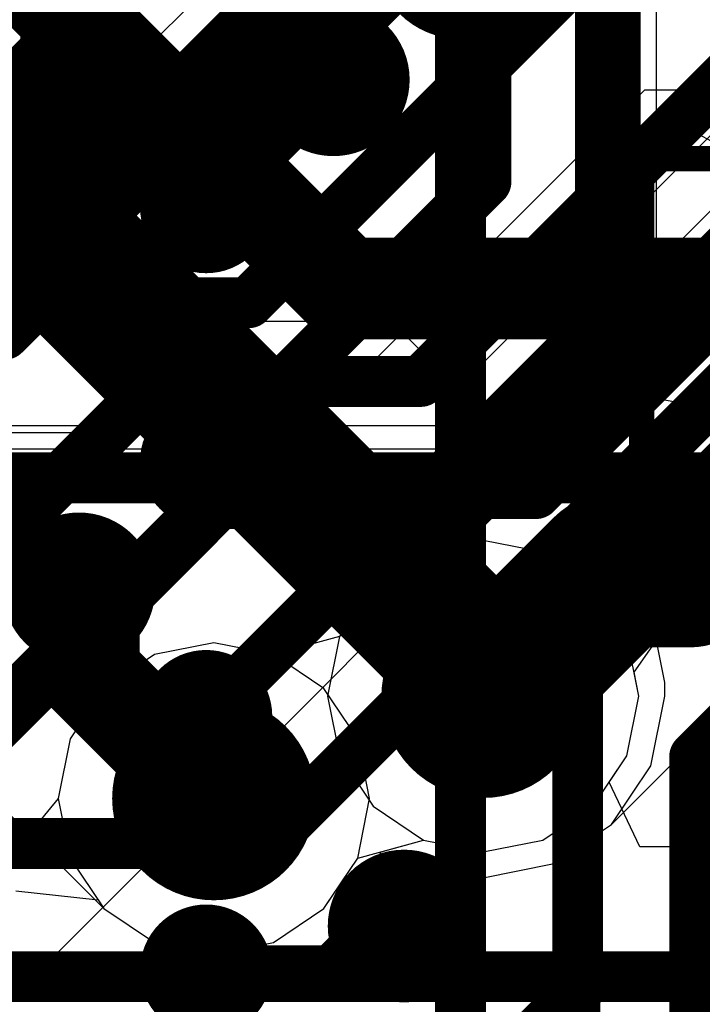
# Model space of a CAD drawing. Header units: millimetres. Extents: x -2 to 68, y -2 to 27.4.
# Tile 477 of 594: x 54.6 to 56, y 5.7 to 7.6. Entities that reach past the tile are written whole.
import ezdxf

# ---------------------------------------------------------------- set-up
doc = ezdxf.new("R2010")
doc.units = ezdxf.units.MM
for name, color, linetype in [('BottomLayer', 5, 'Continuous'), ('BottomOverlay', 54, 'Continuous'), ('BottomPaste', 16, 'Continuous'), ('BottomSolder', 6, 'Continuous'), ('DrillGuide', 244, 'Continuous'), ('Mechanical10', 56, 'Continuous'), ('Mechanical13', 56, 'Continuous'), ('Mechanical15', 56, 'Continuous'), ('Mechanical6', 56, 'Continuous'), ('MidLayer1', 16, 'Continuous'), ('MidLayer2', 76, 'Continuous'), ('MidLayer3', 90, 'Continuous'), ('MidLayer4', 156, 'Continuous'), ('MidLayer5', 130, 'Continuous'), ('MidLayer6', 216, 'Continuous'), ('MidLayer7', 6, 'Continuous'), ('MidLayer8', 54, 'Continuous'), ('MultiLayer', 9, 'Continuous'), ('TopLayer', 1, 'Continuous'), ('TopPaste', 8, 'Continuous'), ('TopSolder', 216, 'Continuous'), ('ViaHoleLayer', 16, 'Continuous')]:
    doc.layers.add(name, color=color, linetype=linetype)

# ---------------------------------------------------------------- blocks, each defined once
blk = doc.blocks.new('CAP_0402_41')
at = {"layer": 'Mechanical13', "const_width": 0.11999976}
for points in [[(-0.5299989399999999, 0.27999944), (-0.5299989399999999, -0.27999944)], [(0.5299989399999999, 0.27999944), (-0.5299989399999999, 0.27999944)], [(0.5299989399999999, 0.27999944), (0.5299989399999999, -0.27999944)], [(0.5299989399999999, -0.27999944), (-0.5299989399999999, -0.27999944)]]:
    blk.add_lwpolyline(points, dxfattribs=at)
at = {"layer": 'Mechanical13', "const_width": 0.05999988}
for points in [[(-0.55999888, 0.27999944, 1), (-0.499999, 0.27999944, 1)], [(-0.55999888, 0.27999944, 1), (-0.499999, 0.27999944, 1)], [(0.499999, 0.27999944, 1), (0.55999888, 0.27999944, 1)], [(0.499999, 0.27999944, 1), (0.55999888, 0.27999944, 1)], [(-0.55999888, -0.27999944, 1), (-0.499999, -0.27999944, 1)], [(-0.55999888, -0.27999944, 1), (-0.499999, -0.27999944, 1)], [(0.499999, -0.27999944, 1), (0.55999888, -0.27999944, 1)], [(0.499999, -0.27999944, 1), (0.55999888, -0.27999944, 1)]]:
    blk.add_lwpolyline(points, format="xyb", close=True, dxfattribs=at)
at = {"layer": 'Mechanical15', "const_width": 0.0499999}
for points in [[(-0.90000074, 0.43999912), (-0.90000074, -0.43999912)], [(0.90000074, 0.43999912), (-0.90000074, 0.43999912)], [(0.90000074, 0.43999912), (0.90000074, -0.43999912)], [(0, 0.21999956), (0, -0.21999956)], [(0.21999956, 0), (-0.21999702, 0)], [(0.90000074, -0.43999912), (-0.90000074, -0.43999912)]]:
    blk.add_lwpolyline(points, dxfattribs=at)
at = {"layer": 'Mechanical15'}
for points, const_width in [([(-0.9125000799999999, 0.43999912, 1), (-0.8875014, 0.43999912, 1)], 0.02499868), ([(-0.9125000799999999, 0.43999912, 1), (-0.8875014, 0.43999912, 1)], 0.02499868), ([(0.8875014, 0.43999912, 1), (0.9125000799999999, 0.43999912, 1)], 0.02499868), ([(0.8875014, 0.43999912, 1), (0.9125000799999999, 0.43999912, 1)], 0.02499868), ([(-0.01249934, 0.21999956, 1), (0.01249934, 0.21999956, 1)], 0.02499868), ([(0.16500094, 0, 1), (-0.16500094, 0, 1)], 0.0499999), ([(-0.23249636, 0, 1), (-0.20749768, 0, 1)], 0.02499868), ([(-0.17750028, 0, 1), (-0.1525016, 0, 1)], 0.02499868), ([(0.1525016, 0, 1), (0.17750028, 0, 1)], 0.02499868), ([(0.20750022, 0, 1), (0.2324989, 0, 1)], 0.02499868), ([(-0.01249934, -0.21999956, 1), (0.01249934, -0.21999956, 1)], 0.02499868), ([(-0.9125000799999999, -0.43999912, 1), (-0.8875014, -0.43999912, 1)], 0.02499868), ([(-0.9125000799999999, -0.43999912, 1), (-0.8875014, -0.43999912, 1)], 0.02499868), ([(0.8875014, -0.43999912, 1), (0.9125000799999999, -0.43999912, 1)], 0.02499868), ([(0.8875014, -0.43999912, 1), (0.9125000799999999, -0.43999912, 1)], 0.02499868)]:
    blk.add_lwpolyline(points, format="xyb", close=True, dxfattribs=dict(at, const_width=const_width))
at = {"layer": 'TopLayer', "const_width": 0.1507998}
for points in [[(-0.6745985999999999, 0.13919962, 1), (-0.5237988, 0.13919962, 1)], [(-0.346202, 0.13919962, 1), (-0.1954022, 0.13919962, 1)], [(0.1954022, 0.13919962, 1), (0.346202, 0.13919962, 1)], [(0.5237988, 0.13919962, 1), (0.6745985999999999, 0.13919962, 1)], [(-0.6745985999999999, -0.13919962, 1), (-0.5237988, -0.13919962, 1)], [(-0.346202, -0.13919962, 1), (-0.1954022, -0.13919962, 1)], [(0.1954022, -0.13919962, 1), (0.346202, -0.13919962, 1)], [(0.5237988, -0.13919962, 1), (0.6745985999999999, -0.13919962, 1)]]:
    blk.add_lwpolyline(points, format="xyb", close=True, dxfattribs=at)
at = {"layer": 'TopLayer'}
for points in [[(-0.2708021, 0.28999942), (-0.5991987, 0.28999942), (-0.2708021, -0.28999942), (-0.5991987, -0.28999942)], [(0.2708021, -0.28999942), (0.5991987, -0.28999942), (0.2708021, 0.28999942), (0.5991987, 0.28999942)], [(-0.1200023, 0.13919962), (-0.7499985, 0.13919962), (-0.1200023, -0.13919962), (-0.7499985, -0.13919962)], [(0.1200023, -0.13919962), (0.7499985, -0.13919962), (0.1200023, 0.13919962), (0.7499985, 0.13919962)]]:
    blk.add_solid(points, dxfattribs=at)
at = {"layer": 'TopPaste', "const_width": 0.1507998}
for points in [[(-0.6745985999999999, 0.13919962, 1), (-0.5237988, 0.13919962, 1)], [(-0.346202, 0.13919962, 1), (-0.1954022, 0.13919962, 1)], [(0.1954022, 0.13919962, 1), (0.346202, 0.13919962, 1)], [(0.5237988, 0.13919962, 1), (0.6745985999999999, 0.13919962, 1)], [(-0.6745985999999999, -0.13919962, 1), (-0.5237988, -0.13919962, 1)], [(-0.346202, -0.13919962, 1), (-0.1954022, -0.13919962, 1)], [(0.1954022, -0.13919962, 1), (0.346202, -0.13919962, 1)], [(0.5237988, -0.13919962, 1), (0.6745985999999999, -0.13919962, 1)]]:
    blk.add_lwpolyline(points, format="xyb", close=True, dxfattribs=at)
at = {"layer": 'TopPaste'}
for points in [[(-0.2708021, 0.28999942), (-0.5991987, 0.28999942), (-0.2708021, -0.28999942), (-0.5991987, -0.28999942)], [(0.2708021, -0.28999942), (0.5991987, -0.28999942), (0.2708021, 0.28999942), (0.5991987, 0.28999942)], [(-0.1200023, 0.13919962), (-0.7499985, 0.13919962), (-0.1200023, -0.13919962), (-0.7499985, -0.13919962)], [(0.1200023, -0.13919962), (0.7499985, -0.13919962), (0.1200023, 0.13919962), (0.7499985, 0.13919962)]]:
    blk.add_solid(points, dxfattribs=at)
at = {"layer": 'TopSolder', "const_width": 0.1507998}
for points in [[(-0.6745985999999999, 0.13919962, 1), (-0.5237988, 0.13919962, 1)], [(-0.346202, 0.13919962, 1), (-0.1954022, 0.13919962, 1)], [(0.1954022, 0.13919962, 1), (0.346202, 0.13919962, 1)], [(0.5237988, 0.13919962, 1), (0.6745985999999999, 0.13919962, 1)], [(-0.6745985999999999, -0.13919962, 1), (-0.5237988, -0.13919962, 1)], [(-0.346202, -0.13919962, 1), (-0.1954022, -0.13919962, 1)], [(0.1954022, -0.13919962, 1), (0.346202, -0.13919962, 1)], [(0.5237988, -0.13919962, 1), (0.6745985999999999, -0.13919962, 1)]]:
    blk.add_lwpolyline(points, format="xyb", close=True, dxfattribs=at)
at = {"layer": 'TopSolder'}
for points in [[(-0.2708021, 0.28999942), (-0.5991987, 0.28999942), (-0.2708021, -0.28999942), (-0.5991987, -0.28999942)], [(0.2708021, -0.28999942), (0.5991987, -0.28999942), (0.2708021, 0.28999942), (0.5991987, 0.28999942)], [(-0.1200023, 0.13919962), (-0.7499985, 0.13919962), (-0.1200023, -0.13919962), (-0.7499985, -0.13919962)], [(0.1200023, -0.13919962), (0.7499985, -0.13919962), (0.1200023, 0.13919962), (0.7499985, 0.13919962)]]:
    blk.add_solid(points, dxfattribs=at)
blk = doc.blocks.new('BGA169C50P13X13_700X700X60_B_102')
at = {"layer": 'BottomLayer', "const_width": 0.0999998}
for points in [[(-3.04999898, -1.49999954, 1), (-2.94999918, -1.49999954, 1)], [(-3.04999898, -1.99999854, 1), (-2.94999918, -1.99999854, 1)], [(-3.04999898, -2.50000008, 1), (-2.94999918, -2.50000008, 1)], [(-3.04999898, -2.99999908, 1), (-2.94999918, -2.99999908, 1)]]:
    blk.add_lwpolyline(points, format="xyb", close=True, dxfattribs=at)
at = {"layer": 'BottomOverlay', "const_width": 0.1999996}
blk.add_lwpolyline([(-3.43000076, -3.50000062, 1), (-3.57000048, -3.50000062, 1)], format="xyb", close=True, dxfattribs=at)
at = {"layer": 'BottomPaste', "const_width": 0.0999998}
for points in [[(-3.04999898, -1.49999954, 1), (-2.94999918, -1.49999954, 1)], [(-3.04999898, -1.99999854, 1), (-2.94999918, -1.99999854, 1)], [(-3.04999898, -2.50000008, 1), (-2.94999918, -2.50000008, 1)], [(-3.04999898, -2.99999908, 1), (-2.94999918, -2.99999908, 1)]]:
    blk.add_lwpolyline(points, format="xyb", close=True, dxfattribs=at)
at = {"layer": 'BottomSolder', "const_width": 0.12999974}
for points in [[(-3.06499768, -1.49999954, 1), (-2.93500048, -1.49999954, 1)], [(-3.06499768, -1.99999854, 1), (-2.93500048, -1.99999854, 1)], [(-3.06499768, -2.50000008, 1), (-2.93500048, -2.50000008, 1)], [(-3.06499768, -2.99999908, 1), (-2.93500048, -2.99999908, 1)]]:
    blk.add_lwpolyline(points, format="xyb", close=True, dxfattribs=at)
at = {"layer": 'Mechanical10', "const_width": 0.0999998}
blk.add_lwpolyline([(-3.49999808, 3.50000062), (-3.49999808, -3.49999808)], dxfattribs=at)
at = {"layer": 'Mechanical6', "const_width": 0.0499999}
blk.add_lwpolyline([(-3.75000012, 3.75000012), (-3.75000012, -3.75000012)], dxfattribs=at)

msp = doc.modelspace()

# ---------------------------------------------------------------- linework, layer by layer
at = {"layer": 'BottomLayer'}
for points, const_width in [([(54.74998447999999, 7.430008), (54.74998447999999, 8.97999982)], 0.1999996), ([(55.81897395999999, 7.028964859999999), (55.81897395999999, 8.474989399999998)], 0.0999998), ([(55.56499681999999, 7.27498672), (55.56499681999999, 7.64899664)], 0.0999998), ([(55.01499792, 7.224986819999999), (55.26499742, 7.47498632)], 0.0999998), ([(54.74998447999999, 7.343551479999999), (54.74998447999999, 7.430008)], 0.0999998), ([(54.74998447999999, 7.343551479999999), (54.76499842, 7.328537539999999)], 0.0999998), ([(54.76499842, 7.121436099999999), (54.76499842, 7.328537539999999)], 0.0999998), ([(55.01499792, 6.724987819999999), (55.56499681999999, 7.27498672)], 0.0999998), ([(54.61854964, 6.97498732), (54.76499842, 7.121436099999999)], 0.0999998), ([(55.01499792, 6.224988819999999), (55.81897395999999, 7.028964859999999)], 0.0999998), ([(54.57358402, 6.97498732), (54.61854964, 6.97498732)], 0.0999998), ([(55.13377594, 5.97498932), (56.13603708, 6.97725046)], 0.0999998), ([(55.745126, 6.28894094), (56.33603667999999, 6.879851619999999)], 0.0999998), ([(54.51500399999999, 6.72499036), (54.76500349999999, 6.47499086)], 0.0999998), ([(55.97500108, 6.144935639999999), (56.55279519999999, 6.722729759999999)], 0.0999998), ([(55.745126, 5.684004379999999), (55.745126, 6.28894094)], 0.0999998), ([(55.97500108, 5.3520467), (55.97500108, 6.144935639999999)], 0.0999998), ([(53.91145174, 5.97498932), (55.13377594, 5.97498932)], 0.0999998), ([(55.26220596, 5.72499236), (55.34990454, 5.81269094)], 0.0999998), ([(55.34990454, 5.81269094), (55.40402432, 5.81269094)], 0.0999998), ([(55.01500299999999, 5.72499236), (55.26220596, 5.72499236)], 0.0999998), ([(55.53801694, 5.47689532), (55.745126, 5.684004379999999)], 0.0999998)]:
    msp.add_lwpolyline(points, dxfattribs=dict(at, const_width=const_width))
for points, const_width in [([(55.18999883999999, 7.47498632, 1), (55.33999599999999, 7.47498632, 1)], 0.1499997), ([(54.69998458, 7.430008, 1), (54.79998438, 7.430008, 1)], 0.0999998), ([(55.23999874, 7.47498632, 1), (55.2899961, 7.47498632, 1)], 0.0499999), ([(54.72498579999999, 7.430008, 1), (54.77498315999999, 7.430008, 1)], 0.0499999), ([(54.72498579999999, 7.343551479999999, 1), (54.77498315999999, 7.343551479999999, 1)], 0.0499999), ([(54.72498579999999, 7.343551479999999, 1), (54.77498315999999, 7.343551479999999, 1)], 0.0499999), ([(54.73999974, 7.328537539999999, 1), (54.7899971, 7.328537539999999, 1)], 0.0499999), ([(54.73999974, 7.328537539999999, 1), (54.7899971, 7.328537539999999, 1)], 0.0499999), ([(55.53999813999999, 7.27498672, 1), (55.58999549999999, 7.27498672, 1)], 0.0499999), ([(55.53999813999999, 7.27498672, 1), (55.58999549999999, 7.27498672, 1)], 0.0499999), ([(54.98999924, 7.224986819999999, 1), (55.0399966, 7.224986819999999, 1)], 0.0499999), ([(54.73999974, 7.121436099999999, 1), (54.7899971, 7.121436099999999, 1)], 0.0499999), ([(54.73999974, 7.121436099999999, 1), (54.7899971, 7.121436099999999, 1)], 0.0499999), ([(55.79397527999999, 7.028964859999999, 1), (55.84397263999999, 7.028964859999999, 1)], 0.0499999), ([(55.79397527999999, 7.028964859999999, 1), (55.84397263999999, 7.028964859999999, 1)], 0.0499999), ([(54.59355096, 6.97498732, 1), (54.64354832, 6.97498732, 1)], 0.0499999), ([(54.59355096, 6.97498732, 1), (54.64354832, 6.97498732, 1)], 0.0499999), ([(54.98999924, 6.724987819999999, 1), (55.0399966, 6.724987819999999, 1)], 0.0499999), ([(54.69000492, 6.47499086, 1), (54.84000208, 6.47499086, 1)], 0.1499997), ([(54.74000482, 6.47499086, 1), (54.79000217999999, 6.47499086, 1)], 0.0499999), ([(55.72012732, 6.28894094, 1), (55.77012468, 6.28894094, 1)], 0.0499999), ([(55.72012732, 6.28894094, 1), (55.77012468, 6.28894094, 1)], 0.0499999), ([(54.98999924, 6.224988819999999, 1), (55.0399966, 6.224988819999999, 1)], 0.0499999), ([(55.9500024, 6.144935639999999, 1), (55.99999975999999, 6.144935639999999, 1)], 0.0499999), ([(55.9500024, 6.144935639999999, 1), (55.99999975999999, 6.144935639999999, 1)], 0.0499999), ([(55.10877726, 5.97498932, 1), (55.15877462, 5.97498932, 1)], 0.0499999), ([(55.10877726, 5.97498932, 1), (55.15877462, 5.97498932, 1)], 0.0499999), ([(55.32902574, 5.81269094, 1), (55.47902289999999, 5.81269094, 1)], 0.1499997), ([(55.32490586, 5.81269094, 1), (55.37490322, 5.81269094, 1)], 0.0499999), ([(55.32490586, 5.81269094, 1), (55.37490322, 5.81269094, 1)], 0.0499999), ([(55.37902563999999, 5.81269094, 1), (55.42902299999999, 5.81269094, 1)], 0.0499999), ([(54.99000431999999, 5.72499236, 1), (55.04000168, 5.72499236, 1)], 0.0499999), ([(55.23720728, 5.72499236, 1), (55.28720464, 5.72499236, 1)], 0.0499999), ([(55.23720728, 5.72499236, 1), (55.28720464, 5.72499236, 1)], 0.0499999), ([(55.72012732, 5.684004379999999, 1), (55.77012468, 5.684004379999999, 1)], 0.0499999), ([(55.72012732, 5.684004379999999, 1), (55.77012468, 5.684004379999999, 1)], 0.0499999)]:
    msp.add_lwpolyline(points, format="xyb", close=True, dxfattribs=dict(at, const_width=const_width))
at = {"layer": 'DrillGuide'}
for points, const_width in [([(55.23999874, 7.47498632, 1), (55.2899961, 7.47498632, 1)], 0.0499999), ([(55.78506496, 6.51006572, 1), (55.83506232, 6.51006572, 1)], 0.0499999), ([(54.74000482, 6.47499086, 1), (54.79000217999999, 6.47499086, 1)], 0.0499999), ([(55.50941654, 6.2642623, 1), (55.60941634, 6.2642623, 1)], 0.0999998), ([(54.98025326, 6.063282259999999, 1), (55.08025306, 6.063282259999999, 1)], 0.0999998), ([(55.37902563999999, 5.81269094, 1), (55.42902299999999, 5.81269094, 1)], 0.0499999)]:
    msp.add_lwpolyline(points, format="xyb", close=True, dxfattribs=dict(at, const_width=const_width))
at = {"layer": 'MidLayer1'}
for p, q in [((55.80521986, 6.86692302), (55.66865676, 6.83975772)), ((55.81006364, 6.86692302), (55.80521986, 6.86692302)), ((55.94662673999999, 6.83975772), (55.81006364, 6.86692302)), ((55.66865676, 6.83975772), (55.55288356, 6.762402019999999)), ((56.06239994, 6.762402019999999), (55.94662673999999, 6.83975772)), ((55.55288356, 6.762402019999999), (55.30708014, 6.516598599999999)), ((55.30708014, 6.516598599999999), (55.22972444, 6.400825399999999)), ((55.22972444, 6.400825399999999), (55.2252134, 6.37814574)), ((55.03025315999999, 6.369159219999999), (54.91319979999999, 6.345875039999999)), ((55.14730398, 6.345875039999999), (55.03025315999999, 6.369159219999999)), ((55.2252134, 6.37814574), (55.14730398, 6.345875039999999)), ((54.91319979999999, 6.345875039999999), (54.81396453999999, 6.27957088)), ((54.81396453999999, 6.27957088), (54.74766037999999, 6.180335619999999)), ((55.81175274, 6.011926), (56.00376403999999, 6.2039373)), ((54.74766037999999, 6.180335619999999), (54.7243762, 6.063282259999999)), ((54.7243762, 6.063282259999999), (54.74766037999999, 5.946228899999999)), ((55.69597954, 5.9345703), (55.81175274, 6.011926)), ((54.74766037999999, 5.946228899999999), (54.81396453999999, 5.84699364)), ((55.27085719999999, 5.88338676), (55.41992218, 5.93358224)), ((55.41992218, 5.93358224), (55.43936333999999, 5.93128608)), ((55.43936333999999, 5.93128608), (55.55941644, 5.907405)), ((55.55941644, 5.907405), (55.69597954, 5.9345703)), ((55.24654177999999, 5.84699364), (55.27085719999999, 5.88338676)), ((54.81396453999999, 5.84699364), (54.91319979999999, 5.780689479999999)), ((55.14730651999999, 5.780689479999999), (55.24654177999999, 5.84699364)), ((54.91319979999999, 5.780689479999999), (55.03025315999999, 5.757405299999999)), ((55.03025315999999, 5.757405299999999), (55.14730651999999, 5.780689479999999))]:
    msp.add_line(p, q, dxfattribs=at)
at = {"layer": 'MidLayer1', "const_width": 0.2999994}
for points in [[(55.55941644, 6.2642623), (55.80521986, 6.51006572)], [(55.80521986, 6.51006572), (55.81006364, 6.51006572)]]:
    msp.add_lwpolyline(points, dxfattribs=at)
at = {"layer": 'MidLayer1'}
for points, const_width in [([(55.73022127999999, 6.51006572, 1), (55.88021843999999, 6.51006572, 1)], 0.1499997), ([(55.73022127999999, 6.51006572, 1), (55.88021843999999, 6.51006572, 1)], 0.1499997), ([(55.73506506, 6.51006572, 1), (55.88506221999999, 6.51006572, 1)], 0.1499997), ([(55.73506506, 6.51006572, 1), (55.88506221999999, 6.51006572, 1)], 0.1499997), ([(55.45941664, 6.2642623, 1), (55.65941623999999, 6.2642623, 1)], 0.1999996), ([(55.48441785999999, 6.2642623, 1), (55.63441502, 6.2642623, 1)], 0.1499997), ([(54.93025335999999, 6.063282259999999, 1), (55.13025296, 6.063282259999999, 1)], 0.1999996)]:
    msp.add_lwpolyline(points, format="xyb", close=True, dxfattribs=dict(at, const_width=const_width))
at = {"layer": 'MidLayer2'}
for p, q in [((55.49164162, 8.1301844), (54.89333446, 7.531874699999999)), ((54.89333446, 7.531874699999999), (54.04897749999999, 7.531874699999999)), ((55.2785534, 6.856760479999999), (55.87686309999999, 7.455067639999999)), ((55.87686309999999, 7.455067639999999), (56.48165996, 7.455067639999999)), ((55.19586116, 6.80150532), (55.2785534, 6.856760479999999)), ((55.09831499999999, 6.78210226), (55.19586116, 6.80150532)), ((54.25395804, 6.78210226), (55.09831499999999, 6.78210226)), ((55.55941644, 6.570139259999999), (55.44236308, 6.546855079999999)), ((55.6764698, 6.546855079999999), (55.55941644, 6.570139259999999)), ((55.44236308, 6.546855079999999), (55.34312782, 6.480550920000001)), ((55.77570506, 6.480550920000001), (55.6764698, 6.546855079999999)), ((55.34312782, 6.480550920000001), (55.27682366, 6.381318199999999)), ((55.84200922, 6.381315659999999), (55.77570506, 6.480550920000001)), ((55.03025315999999, 6.369159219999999), (54.91319979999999, 6.345875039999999)), ((55.14730398, 6.345875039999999), (55.03025315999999, 6.369159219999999)), ((55.27682366, 6.381318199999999), (55.14730398, 6.345875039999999)), ((55.8652934, 6.2642623), (55.84200922, 6.381315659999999)), ((54.91319979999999, 6.345875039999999), (54.81396453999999, 6.27957088)), ((54.81396453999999, 6.27957088), (54.74766037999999, 6.180335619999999)), ((55.84200922, 6.14720894), (55.8652934, 6.2642623)), ((54.74766037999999, 6.180335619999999), (54.7243762, 6.0632848)), ((55.80724932, 6.09518212), (55.84200922, 6.14720894)), ((55.86748288, 5.96818212), (55.80724932, 6.09518212)), ((54.7243762, 6.0632848), (54.64632708, 5.968179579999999)), ((56.21487868, 5.96818212), (55.86748288, 5.96818212))]:
    msp.add_line(p, q, dxfattribs=at)
at = {"layer": 'MidLayer2', "const_width": 0.0999998}
for points in [[(54.99891464, 7.27697808), (55.67188002, 7.949943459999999)], [(55.09831499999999, 7.03699888), (55.77128038, 7.709964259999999)], [(54.04897749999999, 7.27697808), (54.99891464, 7.27697808)], [(54.14837786, 7.03699888), (55.09831499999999, 7.03699888)], [(41.7227512, 5.71328296), (55.1752262, 5.71328296)], [(55.1752262, 5.71328296), (55.17522873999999, 5.7132855)], [(55.17522873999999, 5.7132855), (56.32045886, 5.7132855)]]:
    msp.add_lwpolyline(points, dxfattribs=at)
at = {"layer": 'MidLayer2'}
for points, const_width in [([(54.97391595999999, 7.27697808, 1), (55.02391331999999, 7.27697808, 1)], 0.0499999), ([(54.97391595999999, 7.27697808, 1), (55.02391331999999, 7.27697808, 1)], 0.0499999), ([(55.07331632, 7.03699888, 1), (55.12331368, 7.03699888, 1)], 0.0499999), ([(55.07331632, 7.03699888, 1), (55.12331368, 7.03699888, 1)], 0.0499999), ([(55.45941664, 6.2642623, 1), (55.65941623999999, 6.2642623, 1)], 0.1999996), ([(54.93025335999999, 6.063282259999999, 1), (55.13025296, 6.063282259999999, 1)], 0.1999996), ([(55.15022751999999, 5.71328296, 1), (55.20022487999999, 5.71328296, 1)], 0.0499999), ([(55.15022751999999, 5.71328296, 1), (55.20022487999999, 5.71328296, 1)], 0.0499999), ([(55.15023005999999, 5.7132855, 1), (55.20022741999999, 5.7132855, 1)], 0.0499999), ([(55.15023005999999, 5.7132855, 1), (55.20022741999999, 5.7132855, 1)], 0.0499999)]:
    msp.add_lwpolyline(points, format="xyb", close=True, dxfattribs=dict(at, const_width=const_width))
at = {"layer": 'MidLayer3', "const_width": 0.0999998}
for points in [[(53.78584111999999, 6.620857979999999), (57.06226839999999, 9.897285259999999)], [(53.88524148, 6.380878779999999), (57.30224759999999, 9.7978849)], [(55.43641439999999, 6.88241448), (58.2990198, 9.74501988)], [(55.53581475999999, 6.64243528), (58.538999, 9.645619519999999)], [(54.13093314, 6.09333808), (54.92000954, 6.88241448)], [(54.92000954, 6.88241448), (55.43641439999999, 6.88241448)], [(54.2303335, 5.853358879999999), (55.0194099, 6.64243528)], [(55.0194099, 6.64243528), (55.53581475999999, 6.64243528)]]:
    msp.add_lwpolyline(points, dxfattribs=at)
at = {"layer": 'MidLayer3'}
for points, const_width in [([(54.89501086, 6.88241448, 1), (54.94500822, 6.88241448, 1)], 0.0499999), ([(54.89501086, 6.88241448, 1), (54.94500822, 6.88241448, 1)], 0.0499999), ([(55.41141571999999, 6.88241448, 1), (55.46141307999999, 6.88241448, 1)], 0.0499999), ([(55.41141571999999, 6.88241448, 1), (55.46141307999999, 6.88241448, 1)], 0.0499999), ([(54.99441122, 6.64243528, 1), (55.04440858, 6.64243528, 1)], 0.0499999), ([(54.99441122, 6.64243528, 1), (55.04440858, 6.64243528, 1)], 0.0499999), ([(55.51081607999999, 6.64243528, 1), (55.56081344, 6.64243528, 1)], 0.0499999), ([(55.51081607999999, 6.64243528, 1), (55.56081344, 6.64243528, 1)], 0.0499999), ([(55.45941664, 6.2642623, 1), (55.65941623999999, 6.2642623, 1)], 0.1999996), ([(54.93025335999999, 6.063282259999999, 1), (55.13025296, 6.063282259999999, 1)], 0.1999996)]:
    msp.add_lwpolyline(points, format="xyb", close=True, dxfattribs=dict(at, const_width=const_width))
at = {"layer": 'MidLayer4'}
for p, q in [((55.76175283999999, 6.61792936), (54.75168374, 7.62799846)), ((55.81062244, 6.54479006), (55.76175283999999, 6.61792936)), ((55.81175274, 6.543659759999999), (55.81062244, 6.54479006)), ((55.88910843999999, 6.42788656), (55.81175274, 6.543659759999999)), ((55.91627374, 6.291323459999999), (55.88910843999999, 6.42788656)), ((55.91627374, 6.2642623), (55.91627374, 6.291323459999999)), ((55.88910843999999, 6.127699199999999), (55.91627374, 6.2642623)), ((55.81175274, 6.011926), (55.88910843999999, 6.127699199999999)), ((54.56784615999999, 6.09311202), (54.81396453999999, 5.84699364)), ((55.69597954, 5.9345703), (55.81175274, 6.011926)), ((55.27085719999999, 5.88338676), (55.41992218, 5.93358224)), ((55.41992218, 5.93358224), (55.43936333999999, 5.93128608)), ((55.43936333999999, 5.93128608), (55.55941644, 5.907405)), ((55.55941644, 5.907405), (55.69597954, 5.9345703)), ((55.24654177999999, 5.84699364), (55.27085719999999, 5.88338676)), ((54.81396453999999, 5.84699364), (54.91319979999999, 5.780689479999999)), ((55.14730651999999, 5.780689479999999), (55.24654177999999, 5.84699364)), ((54.91319979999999, 5.780689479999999), (55.03025315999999, 5.757405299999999)), ((55.03025315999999, 5.757405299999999), (55.14730651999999, 5.780689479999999))]:
    msp.add_line(p, q, dxfattribs=at)
for points, const_width in [([(54.39482644, 7.48018316), (55.50941654, 6.365593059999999)], 0.2999994), ([(54.76500349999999, 6.47499086), (54.78413478, 6.455859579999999)], 0.1999996), ([(54.78413478, 6.30940064), (54.78413478, 6.455859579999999)], 0.1999996), ([(55.50941654, 6.34132336), (55.50941654, 6.365593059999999)], 0.2999994), ([(55.50941654, 6.34132336), (55.55941644, 6.291323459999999)], 0.2999994), ([(55.55941644, 6.2642623), (55.55941644, 6.291323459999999)], 0.2999994), ([(54.78413478, 6.30940064), (55.03025315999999, 6.063282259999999)], 0.1999996)]:
    msp.add_lwpolyline(points, dxfattribs=dict(at, const_width=const_width))
for points, const_width in [([(55.18999883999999, 7.47498632, 1), (55.33999599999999, 7.47498632, 1)], 0.1499997), ([(54.69000492, 6.47499086, 1), (54.84000208, 6.47499086, 1)], 0.1499997), ([(54.7150036, 6.47499086, 1), (54.8150034, 6.47499086, 1)], 0.0999998), ([(54.73413488, 6.455859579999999, 1), (54.83413468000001, 6.455859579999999, 1)], 0.0999998), ([(54.73413488, 6.455859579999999, 1), (54.83413468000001, 6.455859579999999, 1)], 0.0999998), ([(55.43441796, 6.365593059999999, 1), (55.58441512, 6.365593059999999, 1)], 0.1499997), ([(55.43441796, 6.365593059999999, 1), (55.58441512, 6.365593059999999, 1)], 0.1499997), ([(55.43441796, 6.34132336, 1), (55.58441512, 6.34132336, 1)], 0.1499997), ([(55.43441796, 6.34132336, 1), (55.58441512, 6.34132336, 1)], 0.1499997), ([(55.45941664, 6.2642623, 1), (55.65941623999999, 6.2642623, 1)], 0.1999996), ([(55.48441785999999, 6.291323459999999, 1), (55.63441502, 6.291323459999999, 1)], 0.1499997), ([(55.48441785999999, 6.291323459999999, 1), (55.63441502, 6.291323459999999, 1)], 0.1499997), ([(54.73413488, 6.30940064, 1), (54.83413468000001, 6.30940064, 1)], 0.0999998), ([(54.73413488, 6.30940064, 1), (54.83413468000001, 6.30940064, 1)], 0.0999998), ([(55.48441785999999, 6.2642623, 1), (55.63441502, 6.2642623, 1)], 0.1499997), ([(54.93025335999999, 6.063282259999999, 1), (55.13025296, 6.063282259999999, 1)], 0.1999996), ([(54.98025326, 6.063282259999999, 1), (55.08025306, 6.063282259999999, 1)], 0.0999998), ([(55.32902574, 5.81269094, 1), (55.47902289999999, 5.81269094, 1)], 0.1499997)]:
    msp.add_lwpolyline(points, format="xyb", close=True, dxfattribs=dict(at, const_width=const_width))
at = {"layer": 'MidLayer5'}
for p, q in [((56.35216313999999, 7.71200896), (55.55719902, 6.91704484)), ((55.06073823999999, 6.91704484), (54.96319462, 6.897641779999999)), ((55.55719902, 6.91704484), (55.06073823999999, 6.91704484)), ((55.8430176, 6.48190982), (56.2658768, 6.90476902)), ((54.96319462, 6.897641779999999), (54.88049984, 6.842386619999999)), ((54.88049984, 6.842386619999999), (53.75557956, 5.71746634)), ((55.79585487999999, 6.450396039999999), (55.8430176, 6.48190982)), ((55.84200922, 6.381315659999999), (55.79585487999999, 6.450396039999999)), ((55.8652934, 6.2642623), (55.84200922, 6.381315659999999)), ((55.84200922, 6.14720894), (55.8652934, 6.2642623)), ((55.77570506, 6.047973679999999), (55.84200922, 6.14720894)), ((55.6764698, 5.98166952), (55.77570506, 6.047973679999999)), ((55.31284594, 5.94622636), (55.44236562, 5.98166952)), ((55.44236562, 5.98166952), (55.55941644, 5.95838534)), ((55.55941644, 5.95838534), (55.6764698, 5.98166952)), ((55.24654177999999, 5.84699364), (55.31284594, 5.94622636)), ((54.64084576, 5.881778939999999), (54.80263106, 5.86395576)), ((54.80263106, 5.86395576), (54.81396453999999, 5.84699364)), ((54.81396453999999, 5.84699364), (54.91319979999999, 5.780689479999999)), ((55.14730651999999, 5.780689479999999), (55.24654177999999, 5.84699364)), ((54.91319979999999, 5.780689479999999), (55.03025315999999, 5.757405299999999)), ((55.03025315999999, 5.757405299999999), (55.14730651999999, 5.780689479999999))]:
    msp.add_line(p, q, dxfattribs=at)
at = {"layer": 'MidLayer5', "const_width": 0.0999998}
for points in [[(55.6627792, 6.66214822), (56.53240154, 7.53177056)], [(53.86115974, 5.462569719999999), (55.06073823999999, 6.66214822)], [(55.06073823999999, 6.66214822), (55.6627792, 6.66214822)]]:
    msp.add_lwpolyline(points, dxfattribs=at)
at = {"layer": 'MidLayer5'}
for points, const_width in [([(55.03573956, 6.66214822, 1), (55.08573692, 6.66214822, 1)], 0.0499999), ([(55.03573956, 6.66214822, 1), (55.08573692, 6.66214822, 1)], 0.0499999), ([(55.63778051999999, 6.66214822, 1), (55.68777787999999, 6.66214822, 1)], 0.0499999), ([(55.63778051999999, 6.66214822, 1), (55.68777787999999, 6.66214822, 1)], 0.0499999), ([(55.45941664, 6.2642623, 1), (55.65941623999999, 6.2642623, 1)], 0.1999996), ([(54.93025335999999, 6.063282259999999, 1), (55.13025296, 6.063282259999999, 1)], 0.1999996)]:
    msp.add_lwpolyline(points, format="xyb", close=True, dxfattribs=dict(at, const_width=const_width))
at = {"layer": 'MidLayer6'}
for p, q in [((55.85594112, 6.31127262), (55.94506718, 6.43827516)), ((55.94506718, 6.43827516), (56.81521784, 6.43827516)), ((55.8652934, 6.2642623), (55.85594112, 6.31127262)), ((55.84200922, 6.14720894), (55.8652934, 6.2642623)), ((55.77570506, 6.047973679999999), (55.84200922, 6.14720894)), ((55.6764698, 5.98166952), (55.77570506, 6.047973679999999)), ((55.3587285, 5.958781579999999), (55.44236562, 5.98166952)), ((55.44236562, 5.98166952), (55.55941644, 5.95838534)), ((55.55941644, 5.95838534), (55.6764698, 5.98166952)), ((55.31491603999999, 5.8772552), (55.3587285, 5.958781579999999)), ((55.38246479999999, 5.75489578), (55.31491603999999, 5.8772552)), ((56.11139654, 5.75489578), (55.38246479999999, 5.75489578))]:
    msp.add_line(p, q, dxfattribs=at)
for points, const_width in [([(54.0521017, 8.29943476), (55.28659758, 7.064938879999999)], 0.1999996), ([(55.28659758, 7.064938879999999), (56.659526, 7.064938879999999)], 0.1999996), ([(53.70330635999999, 6.693171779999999), (56.81521784, 6.693171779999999)], 0.0999998)]:
    msp.add_lwpolyline(points, dxfattribs=dict(at, const_width=const_width))
for points, const_width in [([(55.23659768, 7.064938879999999, 1), (55.33659747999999, 7.064938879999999, 1)], 0.0999998), ([(55.23659768, 7.064938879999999, 1), (55.33659747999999, 7.064938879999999, 1)], 0.0999998), ([(55.45941664, 6.2642623, 1), (55.65941623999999, 6.2642623, 1)], 0.1999996), ([(54.93025335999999, 6.063282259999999, 1), (55.13025296, 6.063282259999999, 1)], 0.1999996)]:
    msp.add_lwpolyline(points, format="xyb", close=True, dxfattribs=dict(at, const_width=const_width))
at = {"layer": 'MidLayer7'}
for p, q in [((57.2499998, 8.74999774), (55.50000329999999, 7.00000124)), ((55.64419656, 6.855807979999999), (57.39419306, 8.60580448)), ((55.50000329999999, 7.00000124), (52.92256115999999, 7.00000124)), ((55.57803972, 6.81160436), (55.64419656, 6.855807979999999)), ((55.50000329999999, 6.796079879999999), (55.57803972, 6.81160436)), ((52.92256115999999, 6.796082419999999), (55.4999906, 6.796082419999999)), ((55.4999906, 6.796082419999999), (55.50000329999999, 6.796079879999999)), ((55.55941644, 6.570139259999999), (55.44236308, 6.546855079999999)), ((55.6764698, 6.546855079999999), (55.55941644, 6.570139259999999)), ((55.44236308, 6.546855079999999), (55.34312782, 6.480550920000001)), ((55.77570506, 6.480550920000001), (55.6764698, 6.546855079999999)), ((55.34312782, 6.480550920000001), (55.27682366, 6.381315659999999)), ((55.84200922, 6.381315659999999), (55.77570506, 6.480550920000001)), ((55.27682366, 6.381315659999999), (55.25353947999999, 6.2642623)), ((55.8652934, 6.2642623), (55.84200922, 6.381315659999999)), ((55.25353947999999, 6.2642623), (55.27682366, 6.14720894)), ((55.84200922, 6.14720894), (55.8652934, 6.2642623)), ((55.27682366, 6.14720894), (55.34312782, 6.047973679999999)), ((55.77570506, 6.047973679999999), (55.84200922, 6.14720894)), ((55.34312782, 6.047973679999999), (55.44236308, 5.98166952)), ((55.6764698, 5.98166952), (55.77570506, 6.047973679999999)), ((55.44236308, 5.98166952), (55.55941644, 5.95838534)), ((55.55941644, 5.95838534), (55.6764698, 5.98166952))]:
    msp.add_line(p, q, dxfattribs=at)
at = {"layer": 'MidLayer7', "const_width": 0.1999996}
for points in [[(55.45941664, 6.2642623, 1), (55.65941623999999, 6.2642623, 1)], [(54.93025335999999, 6.063282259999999, 1), (55.13025296, 6.063282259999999, 1)]]:
    msp.add_lwpolyline(points, format="xyb", close=True, dxfattribs=at)
at = {"layer": 'MidLayer8'}
for p, q in [((57.2499998, 8.75000028), (55.50000076, 7.00000124)), ((55.74999772, 6.7499992), (56.30916348, 7.309164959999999)), ((55.50000076, 7.00000124), (52.92256115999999, 7.00000124)), ((52.81866753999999, 6.7499992), (55.74999772, 6.7499992)), ((55.03025315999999, 6.369159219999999), (54.91319979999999, 6.345875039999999)), ((55.14730651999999, 6.345875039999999), (55.03025315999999, 6.369159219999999)), ((54.91319979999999, 6.345875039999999), (54.81396453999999, 6.27957088)), ((55.24654177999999, 6.27957088), (55.14730651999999, 6.345875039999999)), ((54.81396453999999, 6.27957088), (54.74766037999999, 6.180335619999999)), ((55.31284594, 6.180335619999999), (55.24654177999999, 6.27957088)), ((54.74766037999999, 6.180335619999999), (54.7243762, 6.063282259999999)), ((55.33613011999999, 6.063282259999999), (55.31284594, 6.180335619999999)), ((54.7243762, 6.063282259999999), (54.74766037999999, 5.946228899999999)), ((55.31284594, 5.946228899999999), (55.33613011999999, 6.063282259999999)), ((54.74766037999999, 5.946228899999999), (54.81396453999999, 5.84699364)), ((55.24654177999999, 5.84699364), (55.31284594, 5.946228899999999)), ((54.81396453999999, 5.84699364), (54.91319979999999, 5.780689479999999)), ((55.14730651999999, 5.780689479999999), (55.24654177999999, 5.84699364)), ((54.91319979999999, 5.780689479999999), (55.03025315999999, 5.757405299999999)), ((55.03025315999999, 5.757405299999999), (55.14730651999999, 5.780689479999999))]:
    msp.add_line(p, q, dxfattribs=at)
at = {"layer": 'MidLayer8', "const_width": 0.1999996}
for points in [[(55.45941664, 6.2642623, 1), (55.65941623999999, 6.2642623, 1)], [(54.93025335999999, 6.063282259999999, 1), (55.13025296, 6.063282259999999, 1)]]:
    msp.add_lwpolyline(points, format="xyb", close=True, dxfattribs=at)
at = {"layer": 'MultiLayer'}
for points, const_width in [([(55.18999883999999, 7.47498632, 1), (55.33999599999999, 7.47498632, 1)], 0.1499997), ([(55.73506506, 6.51006572, 1), (55.88506221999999, 6.51006572, 1)], 0.1499997), ([(54.69000492, 6.47499086, 1), (54.84000208, 6.47499086, 1)], 0.1499997), ([(55.45941664, 6.2642623, 1), (55.65941623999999, 6.2642623, 1)], 0.1999996), ([(54.93025335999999, 6.063282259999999, 1), (55.13025296, 6.063282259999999, 1)], 0.1999996), ([(55.32902574, 5.81269094, 1), (55.47902289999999, 5.81269094, 1)], 0.1499997)]:
    msp.add_lwpolyline(points, format="xyb", close=True, dxfattribs=dict(at, const_width=const_width))
at = {"layer": 'TopLayer'}
for p, q in [((55.89999996, 7.090285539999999), (55.89999996, 12.57499644)), ((55.89999996, 7.41206036), (55.89999996, 8.328337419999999)), ((56.02699996, 7.344178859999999), (55.89999996, 7.41206036)), ((55.97648698, 7.013798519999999), (55.89999996, 7.090285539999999)), ((53.8764861, 4.91379764), (55.97648698, 7.013798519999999))]:
    msp.add_line(p, q, dxfattribs=at)
for points, const_width in [([(54.74200125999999, 7.53700296), (54.74200125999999, 9.916416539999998)], 0.0999998), ([(53.4642949, 5.864293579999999), (55.39000097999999, 7.789999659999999)], 0.0999998), ([(53.31929138, 6.114293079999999), (54.74200125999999, 7.53700296)], 0.0999998), ([(55.96624823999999, 6.51006572), (56.17153103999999, 6.71534852)], 0.2999994), ([(55.81006364, 6.51006572), (55.96624823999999, 6.51006572)], 0.2999994)]:
    msp.add_lwpolyline(points, dxfattribs=dict(at, const_width=const_width))
for points, const_width in [([(54.71700258, 7.53700296, 1), (54.76699994, 7.53700296, 1)], 0.0499999), ([(54.71700258, 7.53700296, 1), (54.76699994, 7.53700296, 1)], 0.0499999), ([(55.73506506, 6.51006572, 1), (55.88506221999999, 6.51006572, 1)], 0.1499997), ([(55.73506506, 6.51006572, 1), (55.88506221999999, 6.51006572, 1)], 0.1499997), ([(55.89124966, 6.51006572, 1), (56.04124682, 6.51006572, 1)], 0.1499997), ([(55.89124966, 6.51006572, 1), (56.04124682, 6.51006572, 1)], 0.1499997)]:
    msp.add_lwpolyline(points, format="xyb", close=True, dxfattribs=dict(at, const_width=const_width))
at = {"layer": 'ViaHoleLayer'}
for points, const_width in [([(55.23999874, 7.47498632, 1), (55.2899961, 7.47498632, 1)], 0.0499999), ([(55.78506496, 6.51006572, 1), (55.83506232, 6.51006572, 1)], 0.0499999), ([(54.74000482, 6.47499086, 1), (54.79000217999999, 6.47499086, 1)], 0.0499999), ([(55.50941654, 6.2642623, 1), (55.60941634, 6.2642623, 1)], 0.0999998), ([(54.98025326, 6.063282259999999, 1), (55.08025306, 6.063282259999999, 1)], 0.0999998), ([(55.37902563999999, 5.81269094, 1), (55.42902299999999, 5.81269094, 1)], 0.0499999)]:
    msp.add_lwpolyline(points, format="xyb", close=True, dxfattribs=dict(at, const_width=const_width))

# ---------------------------------------------------------------- block references
at = {"rotation": 180}
for name, p in [('BGA169C50P13X13_700X700X60_B_102', (52.01500138, 4.224990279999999)), ('CAP_0402_41', (56.77103708, 6.879851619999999))]:
    msp.add_blockref(name, p, dxfattribs=at)

doc.saveas('drawing.dxf')
